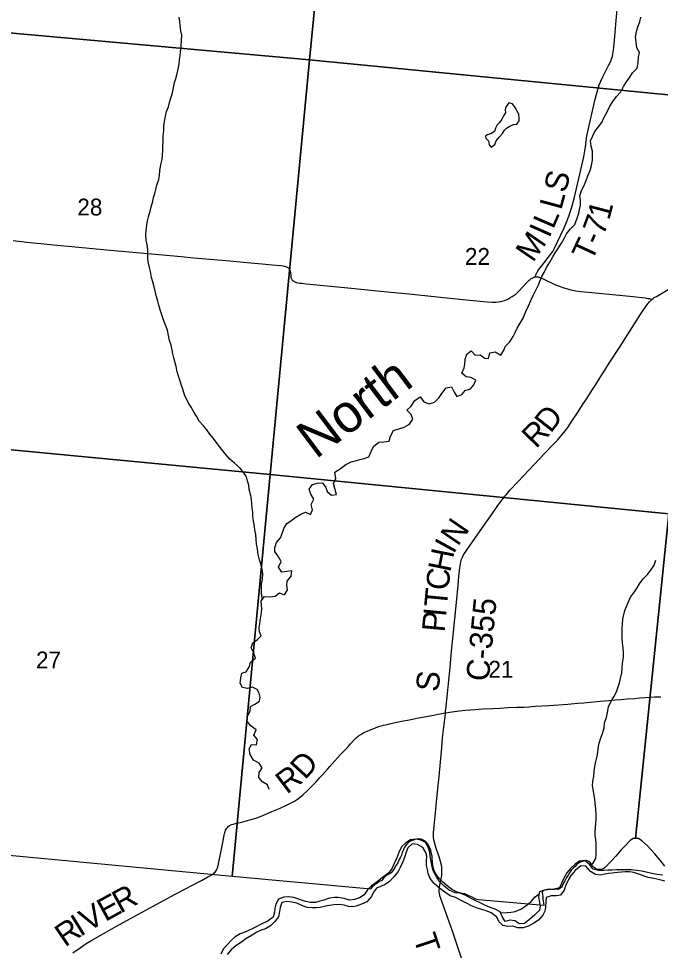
# Model space of a CAD drawing. Extents: x 1410790 to 1770854, y 566777 to 831614.
# Drawn here: x 1602980 to 1611398, y 659376 to 671589 of the extents above; entities that cross this region are included whole.
import ezdxf

# ---------------------------------------------------------------- set-up
doc = ezdxf.new("R2010")
doc.units = 0
for name, color, linetype in [('GM_X_County_Road', 7, 'Continuous'), ('GM_X_County_Road_Text', 7, 'Continuous'), ('GM_X_Major_River', 7, 'Continuous'), ('GM_X_Minor_Lake', 7, 'Continuous'), ('GM_X_Minor_River', 7, 'Continuous'), ('GM_X_Minor_River_Text', 7, 'Continuous'), ('GM_X_Section', 7, 'Continuous'), ('GM_X_Section_Text', 7, 'Continuous'), ('GM_X_Township_Road', 7, 'Continuous'), ('GM_X_Township_Road_Text', 7, 'Continuous')]:
    doc.layers.add(name, color=color, linetype=linetype)

msp = doc.modelspace()

# ---------------------------------------------------------------- linework, layer by layer
at = {"layer": 'GM_X_County_Road'}
for points in [[(1602910, 668679), (1603088, 668660), (1603173, 668651), (1603271, 668641), (1603480, 668620), (1603676, 668602), (1603904, 668579), (1604183, 668554), (1604379, 668538), (1604770, 668501), (1604966, 668483), (1605113, 668470), (1605276, 668456), (1605749, 668413), (1605929, 668396), (1606174, 668374), (1606304, 668362), (1606419, 668352), (1606451, 668347), (1606468, 668344), (1606479, 668341), (1606487, 668339), (1606494, 668336), (1606503, 668331), (1606510, 668327), (1606517, 668322), (1606523, 668317), (1606529, 668310), (1606533, 668304), (1606537, 668296), (1606540, 668287), (1606543, 668275), (1606545, 668263), (1606549, 668219), (1606551, 668205), (1606554, 668193), (1606557, 668184), (1606560, 668177), (1606565, 668169), (1606570, 668162), (1606576, 668156), (1606583, 668151), (1606588, 668146), (1606595, 668142), (1606601, 668139), (1606610, 668135), (1606620, 668132), (1606631, 668130), (1606648, 668126), (1606666, 668124), (1606696, 668120), (1606751, 668115), (1606891, 668102), (1607299, 668061), (1607772, 668014), (1608098, 667980), (1608310, 667960), (1608555, 667934), (1608898, 667901), (1609126, 667876), (1609191, 667872), (1609240, 667873), (1609272, 667876), (1609304, 667882), (1609335, 667890), (1609366, 667900), (1609396, 667913), (1609425, 667928), (1609452, 667945), (1609478, 667964), (1609504, 667984), (1609539, 668018), (1609652, 668137), (1609676, 668160), (1609689, 668171), (1609702, 668181), (1609716, 668189), (1609724, 668193), (1609732, 668197), (1609739, 668199), (1609748, 668202), (1609756, 668203)], [(1611289, 667910), (1611301, 667919), (1611318, 667932), (1611345, 667949), (1611543, 668065), (1611642, 668124), (1611754, 668192), (1611892, 668281), (1611987, 668345), (1612081, 668412), (1612106, 668432), (1612120, 668445)], [(1609756, 668203), (1609765, 668204), (1609773, 668205), (1609782, 668204), (1609789, 668203), (1609799, 668202), (1609807, 668199), (1609815, 668197), (1609861, 668177), (1610024, 668101), (1610085, 668076), (1610131, 668060), (1610178, 668046), (1610225, 668034), (1610289, 668022), (1610354, 668013), (1610500, 667999), (1610907, 667958), (1611037, 667945), (1611200, 667928), (1611233, 667923), (1611253, 667919), (1611274, 667914), (1611289, 667910)], [(1608579, 662490), (1608581, 662515), (1608583, 662532), (1608605, 662741), (1608620, 662873), (1608639, 663086), (1608659, 663299), (1608681, 663510), (1608722, 663937), (1608745, 664163), (1608756, 664277), (1608768, 664391), (1608774, 664443), (1608781, 664471), (1608791, 664503), (1608802, 664530), (1608817, 664559), (1608837, 664590), (1608862, 664629), (1608964, 664777), (1609095, 664963), (1609181, 665085), (1609266, 665207), (1609334, 665300), (1609356, 665329), (1609374, 665349), (1609428, 665411), (1609530, 665518), (1609677, 665676), (1609809, 665815), (1609970, 665986), (1610047, 666065), (1610114, 666141), (1610154, 666192), (1610183, 666230), (1610238, 666311), (1610320, 666437), (1610378, 666527), (1610414, 666583), (1610463, 666660), (1610506, 666726), (1610542, 666781), (1610735, 667086), (1610860, 667278), (1611142, 667720), (1611188, 667788), (1611226, 667841), (1611257, 667879), (1611269, 667891), (1611280, 667902), (1611289, 667910)]]:
    msp.add_lwpolyline(points, dxfattribs=at)
at = {"layer": 'GM_X_Major_River'}
msp.add_line((1606152, 659715), (1606085, 659679), dxfattribs=at)
for points in [[(1611432, 660360), (1611354, 660371), (1611284, 660385), (1611212, 660402), (1611156, 660413), (1611090, 660422), (1611014, 660430), (1610890, 660432), (1610820, 660432), (1610760, 660429), (1610707, 660426), (1610653, 660425), (1610585, 660424), (1610515, 660442), (1610470, 660503), (1610407, 660552), (1610339, 660546), (1610282, 660507), (1610215, 660444), (1610170, 660392), (1610130, 660321), (1610107, 660267), (1610076, 660198), (1610005, 660177), (1609879, 660165), (1609814, 660143), (1609801, 660079), (1609810, 660026), (1609821, 659960), (1609812, 659904), (1609751, 659841), (1609683, 659782), (1609614, 659729), (1609550, 659726), (1609487, 659764), (1609423, 659771), (1609360, 659754), (1609329, 659811), (1609298, 659880), (1609231, 659915), (1609163, 659937), (1609094, 659968), (1609042, 659993), (1608969, 660031), (1608907, 660060), (1608844, 660095), (1608772, 660125), (1608706, 660132), (1608629, 660164), (1608563, 660217), (1608502, 660281), (1608456, 660350), (1608419, 660417), (1608402, 660487), (1608391, 660546), (1608380, 660608), (1608373, 660662), (1608353, 660727), (1608318, 660788), (1608256, 660819), (1608190, 660833), (1608120, 660824), (1608059, 660787), (1608002, 660734), (1607969, 660660), (1607941, 660587), (1607908, 660513), (1607879, 660455), (1607831, 660390), (1607752, 660332), (1607681, 660275), (1607608, 660224), (1607557, 660171), (1607513, 660105), (1607450, 660063), (1607384, 660044), (1607322, 660033), (1607252, 660054), (1607172, 660070), (1607122, 660071), (1607058, 660060), (1606983, 660036), (1606931, 660019), (1606872, 660004), (1606804, 660003), (1606728, 660019), (1606589, 660069), (1606521, 660079), (1606457, 660074), (1606388, 660047), (1606353, 659982), (1606342, 659930), (1606337, 659878), (1606319, 659810), (1606254, 659765), (1606152, 659715)], [(1611458, 660283), (1611392, 660300), (1611312, 660318), (1611239, 660333), (1611187, 660350), (1611113, 660376), (1611051, 660395), (1610992, 660406), (1610937, 660407), (1610887, 660402), (1610835, 660397), (1610767, 660389), (1610717, 660382), (1610666, 660377), (1610614, 660360), (1610548, 660369), (1610483, 660410), (1610418, 660478), (1610354, 660485), (1610283, 660428), (1610221, 660357), (1610192, 660304), (1610159, 660230), (1610137, 660164), (1610086, 660101), (1610036, 660092), (1609966, 660091), (1609899, 660069), (1609896, 660019), (1609891, 659944), (1609880, 659892), (1609857, 659837), (1609797, 659770), (1609736, 659731), (1609670, 659692), (1609599, 659671), (1609529, 659673), (1609463, 659694), (1609397, 659691), (1609333, 659701), (1609282, 659752), (1609247, 659817), (1609180, 659870), (1609124, 659891), (1609041, 659915), (1608987, 659932), (1608919, 659959), (1608854, 659993), (1608784, 660030), (1608711, 660068), (1608641, 660091), (1608570, 660137), (1608499, 660192), (1608430, 660254), (1608377, 660317), (1608350, 660384), (1608341, 660434), (1608332, 660489), (1608329, 660541), (1608334, 660609), (1608323, 660661), (1608284, 660726), (1608213, 660764), (1608143, 660771), (1608086, 660722), (1608065, 660664), (1608040, 660593), (1608018, 660537), (1607985, 660461), (1607958, 660410), (1607905, 660343), (1607839, 660276), (1607778, 660237), (1607728, 660214), (1607675, 660191), (1607636, 660139), (1607609, 660082), (1607546, 660013), (1607477, 659980), (1607408, 659957), (1607358, 659948), (1607308, 659951), (1607250, 659970), (1607186, 659977), (1607118, 659973), (1607056, 659966), (1607006, 659957), (1606935, 659940), (1606883, 659933), (1606833, 659932), (1606765, 659940), (1606695, 659965), (1606628, 659994), (1606562, 660008), (1606500, 660017), (1606431, 660002), (1606412, 659939), (1606403, 659885), (1606388, 659815), (1606342, 659753), (1606283, 659698)], [(1606085, 659679), (1605961, 659618), (1605887, 659594), (1605822, 659553), (1605771, 659510), (1605705, 659441), (1605664, 659390), (1605631, 659328)], [(1606283, 659698), (1606220, 659659), (1606162, 659643), (1606103, 659614), (1606045, 659577), (1605959, 659526), (1605890, 659477), (1605834, 659438), (1605770, 659381), (1605717, 659320)]]:
    msp.add_lwpolyline(points, dxfattribs=at)
at = {"layer": 'GM_X_Minor_Lake'}
for points in [[(1609528, 670363), (1609521, 670377), (1609491, 670426), (1609458, 670472), (1609412, 670485), (1609374, 670437), (1609363, 670397), (1609365, 670355), (1609342, 670315), (1609316, 670273), (1609288, 670229), (1609255, 670196), (1609237, 670152), (1609220, 670112), (1609172, 670078), (1609124, 670065), (1609102, 670049)], [(1609102, 670049), (1609109, 670024), (1609143, 669986), (1609153, 669936), (1609180, 669906), (1609225, 669939), (1609243, 669989), (1609282, 670035), (1609328, 670083), (1609351, 670128), (1609381, 670154), (1609421, 670178), (1609469, 670203), (1609515, 670205), (1609544, 670249), (1609544, 670291), (1609543, 670331), (1609528, 670363)]]:
    msp.add_lwpolyline(points, dxfattribs=at)
at = {"layer": 'GM_X_Minor_River'}
for points in [[(1604892, 670242), (1604907, 670310), (1604919, 670370), (1604944, 670435), (1604965, 670507), (1604983, 670561), (1605000, 670617), (1605012, 670683), (1605025, 670751), (1605044, 670803), (1605058, 670869), (1605075, 670949), (1605084, 670999), (1605092, 671051), (1605097, 671101), (1605105, 671153), (1605114, 671223), (1605115, 671305), (1605119, 671371), (1605108, 671430), (1605100, 671498), (1605093, 671552), (1605088, 671610)], [(1611030, 670877), (1611094, 670940), (1611107, 671016), (1611110, 671083), (1611124, 671144), (1611087, 671207), (1611078, 671281), (1611070, 671345), (1611083, 671421), (1611102, 671483), (1611128, 671549), (1611141, 671607)], [(1607703, 666037), (1607771, 666044), (1607841, 666051), (1607858, 666115), (1607898, 666191), (1607969, 666212), (1608037, 666236), (1608107, 666273), (1608152, 666339), (1608130, 666399), (1608073, 666456), (1608127, 666509), (1608178, 666583), (1608245, 666631), (1608294, 666566), (1608366, 666539), (1608434, 666564), (1608497, 666624), (1608531, 666676), (1608590, 666749), (1608660, 666761), (1608695, 666694), (1608727, 666636), (1608793, 666661), (1608839, 666715), (1608906, 666736), (1608950, 666790), (1608977, 666852), (1608913, 666884), (1608851, 666895), (1608794, 666942), (1608824, 667010), (1608833, 667060), (1608835, 667124), (1608860, 667190), (1608916, 667237), (1608970, 667178), (1609036, 667184), (1609093, 667139), (1609145, 667135), (1609162, 667207), (1609232, 667220), (1609304, 667179), (1609346, 667245), (1609365, 667297), (1609424, 667352), (1609466, 667424), (1609493, 667476), (1609519, 667534), (1609558, 667597), (1609597, 667663), (1609631, 667751), (1609666, 667825), (1609699, 667895), (1609729, 667960), (1609762, 668030), (1609797, 668100), (1609821, 668158), (1609842, 668210), (1609872, 668262), (1609905, 668329), (1609948, 668399), (1609986, 668467), (1610017, 668519), (1610053, 668574), (1610102, 668644), (1610141, 668718), (1610167, 668770), (1610218, 668833), (1610274, 668891), (1610307, 668973), (1610330, 669039), (1610338, 669089), (1610349, 669143), (1610348, 669207), (1610340, 669265), (1610365, 669337), (1610393, 669393), (1610424, 669466), (1610447, 669530), (1610477, 669600), (1610494, 669666), (1610509, 669736), (1610509, 669798), (1610508, 669850), (1610488, 669917), (1610479, 669987), (1610512, 670055), (1610536, 670109), (1610587, 670170), (1610634, 670238), (1610656, 670290), (1610697, 670361), (1610735, 670441), (1610772, 670505), (1610821, 670569), (1610881, 670628), (1610916, 670700), (1610955, 670762), (1610999, 670823), (1611030, 670877)], [(1606177, 663979), (1606164, 664055), (1606165, 664180), (1606181, 664236), (1606184, 664314), (1606173, 664370), (1606155, 664444), (1606138, 664497), (1606123, 664567), (1606113, 664633), (1606102, 664706), (1606097, 664760), (1606091, 664828), (1606080, 664884), (1606074, 664936), (1606061, 665005), (1606053, 665057), (1606050, 665121), (1606045, 665173), (1606037, 665232), (1606034, 665284), (1606024, 665340), (1606005, 665416), (1605998, 665475), (1605984, 665531), (1605971, 665585), (1605935, 665636), (1605884, 665696), (1605812, 665761), (1605751, 665816), (1605694, 665881), (1605640, 665947), (1605585, 666022), (1605534, 666087), (1605490, 666141), (1605449, 666198), (1605403, 666250), (1605350, 666311), (1605312, 666377), (1605281, 666428), (1605242, 666496), (1605210, 666547), (1605155, 666660), (1605132, 666732), (1605118, 666782), (1605099, 666837), (1605083, 666889), (1605060, 666961), (1605045, 667028), (1605033, 667078), (1605016, 667142), (1605004, 667194), (1604993, 667245), (1604980, 667307), (1604960, 667371), (1604945, 667438), (1604932, 667504), (1604910, 667564), (1604885, 667627), (1604867, 667681), (1604838, 667773), (1604821, 667834), (1604805, 667886), (1604788, 667944), (1604774, 668000), (1604759, 668075), (1604740, 668141), (1604724, 668195), (1604711, 668276), (1604698, 668328), (1604678, 668402), (1604675, 668452), (1604677, 668504), (1604674, 668563), (1604664, 668625), (1604653, 668685), (1604648, 668761), (1604654, 668811), (1604661, 668881), (1604672, 668941), (1604684, 668993), (1604705, 669067), (1604719, 669121), (1604738, 669181), (1604751, 669243), (1604767, 669297), (1604780, 669351), (1604794, 669405), (1604817, 669479), (1604827, 669533), (1604834, 669597), (1604847, 669673), (1604861, 669741), (1604866, 669791), (1604873, 669869), (1604873, 669925), (1604876, 669975), (1604876, 670051), (1604883, 670125), (1604886, 670182), (1604892, 670242)], [(1606268, 661486), (1606243, 661546), (1606179, 661587), (1606130, 661640), (1606136, 661706), (1606173, 661770), (1606134, 661832), (1606062, 661869), (1606019, 661944), (1606006, 662016), (1606036, 662076), (1606100, 662069), (1606115, 662139), (1606065, 662196), (1606094, 662266), (1606027, 662320), (1605977, 662375), (1605980, 662443), (1606016, 662511), (1606023, 662573), (1606079, 662603), (1606138, 662642), (1606150, 662694), (1606137, 662746), (1606111, 662797), (1606047, 662826), (1605981, 662808), (1605917, 662823), (1605884, 662877), (1605895, 662947), (1605907, 663009), (1605963, 663027), (1606008, 663097), (1606023, 663153), (1606087, 663208), (1606066, 663274), (1606029, 663341), (1606051, 663409), (1606112, 663452), (1606162, 663498), (1606141, 663552), (1606135, 663603), (1606146, 663657), (1606152, 663725), (1606165, 663803), (1606170, 663853), (1606166, 663903), (1606161, 663959), (1606205, 664013), (1606279, 664010), (1606347, 664017), (1606404, 664063), (1606467, 664036), (1606508, 664100), (1606499, 664164), (1606501, 664216), (1606556, 664280), (1606562, 664352), (1606498, 664343), (1606432, 664335), (1606389, 664400), (1606424, 664472), (1606390, 664534), (1606339, 664603), (1606339, 664655), (1606362, 664723), (1606417, 664783), (1606443, 664855), (1606458, 664907), (1606497, 664972), (1606547, 665002), (1606609, 665051), (1606682, 665095), (1606744, 665120), (1606810, 665091), (1606836, 665151), (1606817, 665222), (1606854, 665289), (1606814, 665354), (1606793, 665422), (1606836, 665482), (1606896, 665500), (1606964, 665503), (1607011, 665444), (1607027, 665392), (1607084, 665345), (1607148, 665353), (1607129, 665429), (1607108, 665495), (1607140, 665563), (1607129, 665643), (1607199, 665689), (1607272, 665744), (1607344, 665778), (1607394, 665793), (1607459, 665809), (1607511, 665822), (1607575, 665845), (1607604, 665915), (1607636, 665979), (1607703, 666037)], [(1610465, 660507), (1610510, 660516), (1610549, 660580), (1610557, 660634), (1610556, 660712), (1610555, 660777), (1610551, 660829), (1610544, 660881), (1610542, 660931), (1610547, 660985), (1610549, 661045), (1610554, 661095), (1610555, 661160), (1610549, 661230), (1610542, 661304), (1610539, 661360), (1610523, 661431), (1610508, 661539), (1610511, 661589), (1610524, 661661), (1610530, 661725), (1610539, 661785), (1610551, 661851), (1610568, 661921), (1610577, 661971), (1610581, 662024), (1610596, 662090), (1610616, 662160), (1610637, 662219), (1610660, 662293), (1610666, 662360), (1610689, 662427), (1610706, 662495), (1610718, 662570), (1610747, 662633), (1610788, 662699), (1610820, 662767), (1610839, 662819), (1610860, 662883), (1610876, 662941), (1610891, 663015), (1610895, 663073), (1610900, 663139), (1610913, 663219), (1610913, 663279), (1610908, 663332), (1610901, 663408), (1610895, 663464), (1610897, 663596), (1610899, 663647), (1610906, 663723), (1610931, 663831), (1610955, 663885), (1610974, 663937), (1611007, 664008), (1611057, 664074), (1611092, 664128), (1611126, 664182), (1611173, 664245), (1611227, 664305), (1611282, 664373), (1611317, 664426), (1611337, 664490)], [(1609304, 659868), (1609384, 659874), (1609440, 659876), (1609494, 659887), (1609566, 659916), (1609635, 659960), (1609701, 660015), (1609754, 660079), (1609809, 660117)]]:
    msp.add_lwpolyline(points, dxfattribs=at)
at = {"layer": 'GM_X_Section'}
for points in [[(1607330, 676476), (1606796, 671049), (1601438, 671529), (1601930, 676978)], [(1607330, 676476), (1612583, 675968), (1612039, 670539), (1606796, 671049)], [(1606796, 671049), (1606279, 665616), (1600958, 666121), (1601438, 671529)], [(1606796, 671049), (1612039, 670539), (1611510, 665100), (1606279, 665616)], [(1606279, 665616), (1605779, 660346), (1600481, 660843), (1600958, 666121)], [(1611510, 665100), (1611071, 660843), (1611039, 660844), (1610998, 660810), (1610939, 660751), (1610883, 660694), (1610813, 660613), (1610744, 660538), (1610675, 660461), (1610651, 660446), (1610615, 660436), (1610583, 660435), (1610559, 660439), (1610539, 660453), (1610518, 660476), (1610494, 660502), (1610480, 660522), (1610459, 660540), (1610445, 660547), (1610427, 660553), (1610403, 660549), (1610375, 660542), (1610346, 660534), (1610318, 660516), (1610296, 660499), (1610278, 660477), (1610255, 660455), (1610229, 660426), (1610206, 660392), (1610190, 660360), (1610168, 660333), (1610145, 660287), (1610120, 660243), (1610108, 660218), (1610100, 660204), (1610083, 660190), (1610061, 660176), (1610027, 660177), (1609991, 660171), (1609949, 660178), (1609911, 660174), (1609877, 660167), (1609853, 660153), (1609849, 660131), (1609852, 660109), (1609854, 660081), (1609856, 660053), (1609859, 660023), (1609865, 659999), (1609867, 659963), (1609010, 660040), (1608994, 660042), (1608976, 660048), (1608936, 660071), (1608898, 660085), (1608876, 660093), (1608859, 660104), (1608831, 660116), (1608817, 660118), (1608785, 660125), (1608747, 660135), (1608707, 660150), (1608660, 660177), (1608602, 660221), (1608543, 660272), (1608498, 660319), (1608451, 660378), (1608435, 660412), (1608422, 660450), (1608414, 660494), (1608409, 660540), (1608406, 660584), (1608404, 660612), (1608394, 660642), (1608385, 660686), (1608370, 660729), (1608352, 660765), (1608325, 660795), (1608285, 660820), (1608259, 660834), (1608229, 660837), (1608201, 660835), (1608177, 660831), (1608147, 660818), (1608121, 660806), (1608095, 660789), (1608072, 660767), (1608054, 660747), (1608038, 660719), (1608027, 660692), (1608013, 660658), (1608000, 660624), (1607984, 660590), (1607971, 660568), (1607953, 660525), (1607934, 660495), (1607916, 660461), (1607893, 660428), (1607879, 660410), (1607865, 660392), (1607843, 660378), (1607817, 660365), (1607792, 660347), (1607766, 660323), (1607758, 660310), (1607742, 660294), (1607715, 660280), (1607683, 660259), (1607653, 660237), (1607620, 660212), (1607606, 660192), (1607600, 660178), (1605779, 660346), (1606279, 665616)]]:
    msp.add_lwpolyline(points, close=True, dxfattribs=at)
msp.add_lwpolyline([(1611457, 660480), (1611397, 660557), (1611320, 660648), (1611229, 660747), (1611156, 660810), (1611109, 660841), (1611071, 660843), (1611510, 665100)], dxfattribs=at)
at = {"layer": 'GM_X_Township_Road'}
for points in [[(1609756, 668203), (1609759, 668216), (1609762, 668227), (1609767, 668238), (1609772, 668250), (1609779, 668262), (1609784, 668271), (1609791, 668282), (1609807, 668304), (1609867, 668382), (1609928, 668459), (1609957, 668498), (1609985, 668539), (1610009, 668581), (1610046, 668654), (1610135, 668848), (1610167, 668923), (1610196, 669000), (1610228, 669092), (1610247, 669155), (1610270, 669250), (1610366, 669666), (1610392, 669778), (1610407, 669858), (1610415, 669906), (1610424, 669988), (1610435, 670053), (1610455, 670149), (1610543, 670533), (1610567, 670628), (1610585, 670692), (1610596, 670723), (1610615, 670769), (1610644, 670828), (1610719, 670974), (1610747, 671033), (1610758, 671063), (1610768, 671094), (1610775, 671125), (1610783, 671174), (1610794, 671304), (1610816, 671566), (1610847, 671909)], [(1608579, 662490), (1608635, 662499), (1608760, 662514), (1608841, 662523), (1608972, 662534), (1609070, 662541), (1609202, 662548), (1609298, 662553), (1609397, 662558), (1609513, 662562), (1609610, 662565), (1609676, 662570), (1609756, 662575), (1609935, 662587), (1610183, 662605), (1610314, 662615), (1610395, 662623), (1610477, 662630), (1610608, 662641), (1610722, 662652), (1610804, 662659), (1610885, 662665), (1610966, 662672), (1611064, 662679), (1611129, 662685), (1611199, 662689), (1611325, 662698), (1611405, 662701)], [(1603693, 659342), (1603786, 659409), (1603868, 659464), (1603951, 659516), (1604079, 659590), (1604266, 659694), (1604640, 659897), (1604842, 660007), (1605044, 660116), (1605377, 660293), (1605464, 660339), (1605507, 660362), (1605534, 660380), (1605546, 660391), (1605557, 660402), (1605566, 660414), (1605574, 660428), (1605581, 660442), (1605587, 660457), (1605596, 660488), (1605610, 660552), (1605623, 660615), (1605657, 660792), (1605677, 660888), (1605685, 660920), (1605689, 660936), (1605695, 660951), (1605702, 660966), (1605711, 660980), (1605722, 660993), (1605735, 661004), (1605748, 661013), (1605762, 661020), (1605776, 661026), (1605792, 661031), (1605824, 661039), (1605888, 661052), (1605920, 661060), (1606014, 661086), (1606092, 661111), (1606153, 661133), (1606255, 661174), (1606303, 661195), (1606409, 661240), (1606485, 661276), (1606553, 661309), (1606597, 661333), (1606638, 661360), (1606677, 661389), (1606714, 661421), (1606762, 661465), (1606809, 661511), (1606877, 661582), (1606910, 661618), (1606932, 661642), (1606965, 661678), (1607031, 661750), (1607064, 661787), (1607195, 661933), (1607270, 662015), (1607306, 662054), (1607331, 662083), (1607375, 662130), (1607407, 662162), (1607439, 662188), (1607467, 662207), (1607507, 662230), (1607553, 662251), (1607647, 662290), (1607703, 662310), (1607764, 662326), (1607808, 662338), (1607879, 662353), (1608002, 662380), (1608081, 662394), (1608145, 662407), (1608202, 662418), (1608350, 662446), (1608423, 662460), (1608507, 662476), (1608579, 662490)], [(1608807, 659223), (1608728, 659456), (1608669, 659626), (1608585, 659874), (1608517, 660058), (1608507, 660089), (1608503, 660105), (1608498, 660138), (1608498, 660171), (1608500, 660204), (1608508, 660253), (1608525, 660333), (1608530, 660365), (1608532, 660398), (1608532, 660430), (1608530, 660462), (1608526, 660494), (1608515, 660542), (1608496, 660604), (1608454, 660728), (1608440, 660776), (1608427, 660824), (1608423, 660856), (1608421, 660889), (1608421, 660922), (1608429, 661004), (1608443, 661134), (1608471, 661411), (1608496, 661656), (1608530, 662030), (1608542, 662161), (1608563, 662339), (1608574, 662437), (1608579, 662490)]]:
    msp.add_lwpolyline(points, dxfattribs=at)

# ---------------------------------------------------------------- texts
at = {"layer": 'GM_X_County_Road_Text'}
for s, rotation, p in [('D', 51.5969, (1609958, 666145)), ('R', 45.9715, (1609766, 665944)), ('N', 55.5087, (1608742, 664662)), ('I', 61.2001, (1608686, 664561)), ('H', 78.54, (1608642, 664324)), ('C', 84.1236, (1608618, 664087)), ('T', 84.6092, (1608597, 663864)), ('C-355', 84.4804, (1609146, 662894)), ('P', 84.623, (1608567, 663540)), ('I', 84.6239, (1608586, 663741)), ('S', 84.049, (1608487, 662758))]:
    msp.add_text(s, height=300, rotation=rotation, dxfattribs=at).set_placement(p)
at = {"layer": 'GM_X_Minor_River_Text'}
msp.add_text('North', height=500.1, rotation=37.0131, dxfattribs=at).set_placement((1606877, 665806))
at = {"layer": 'GM_X_Section_Text'}
for s, p in [('28', (1603750, 669009)), ('22', (1608834, 668362)), ('27', (1603208, 663072)), ('21', (1609142, 662950))]:
    msp.add_text(s, height=221, rotation=0, dxfattribs=at).set_placement(p)
at = {"layer": 'GM_X_Township_Road_Text'}
for s, rotation, p in [('S', 76.2401, (1610157, 669295)), ('L', 74.8823, (1610097, 669070)), ('1', 75.1676, (1610726, 668938)), ('L', 66.5391, (1609992, 668820)), ('7', 69.6821, (1610652, 668735)), ('M', 55.394, (1609726, 668383)), ('I', 65.9655, (1609940, 668704)), ('T', 64.9013, (1610497, 668393)), ('-', 66.4055, (1610596, 668604)), ('D', 47.5481, (1606736, 661603)), ('R', 37.3921, (1606498, 661415)), ('E', 28.8712, (1604117, 659747)), ('R', 28.7403, (1604314, 659855)), ('V', 30.3799, (1603891, 659614)), ('R', 34.5079, (1603589, 659412)), ('I', 31.9557, (1603789, 659550)), ('T', 288.4092, (1608154, 659541))]:
    msp.add_text(s, height=300, rotation=rotation, dxfattribs=at).set_placement(p)

doc.saveas('drawing.dxf')
